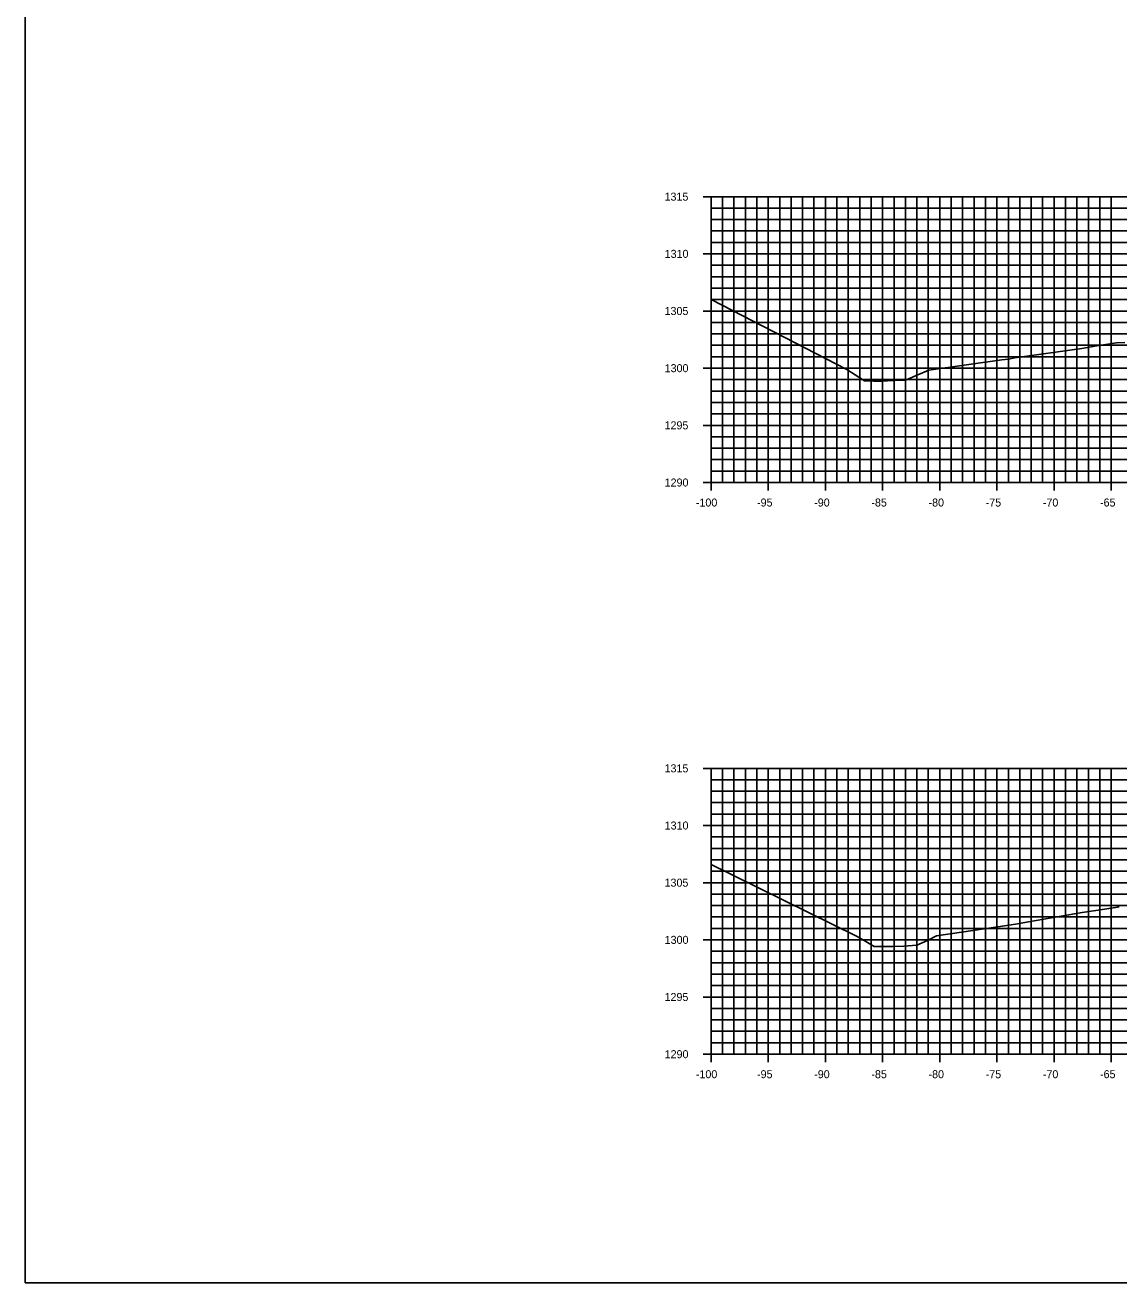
# Model space of a CAD drawing. Extents: x 674939 to 678919, y 750652 to 765176.
# Drawn here: x 678578.5 to 678674.2, y 754142.6 to 754252.6 of the extents above; entities that cross this region are included whole.
import ezdxf

# ---------------------------------------------------------------- set-up
doc = ezdxf.new("R2010")
doc.units = 0
for name, color, linetype in [('R_Axis', 7, 'Continuous'), ('R_Axis Annot', 7, 'Continuous'), ('R_Exist Surface', 7, 'Continuous'), ('R_Grid', 7, 'Continuous'), ('R_No Plot', 7, 'Continuous')]:
    doc.layers.add(name, color=color, linetype=linetype)

msp = doc.modelspace()

# ---------------------------------------------------------------- linework, layer by layer
at = {"layer": 'R_Axis'}
for p, q in [((678637.83, 754237.55), (678639.23, 754237.55)), ((678638.53, 754212.55), (678638.53, 754237.55)), ((678638.53, 754236.55), (678638.88, 754236.55)), ((678638.53, 754235.55), (678638.88, 754235.55)), ((678638.53, 754234.55), (678638.88, 754234.55)), ((678638.53, 754233.55), (678638.88, 754233.55)), ((678637.83, 754232.55), (678639.23, 754232.55)), ((678638.53, 754231.55), (678638.88, 754231.55)), ((678638.53, 754230.55), (678638.88, 754230.55)), ((678638.53, 754229.55), (678638.88, 754229.55)), ((678638.53, 754228.55), (678638.88, 754228.55)), ((678637.83, 754227.55), (678639.23, 754227.55)), ((678638.53, 754226.55), (678638.88, 754226.55)), ((678638.53, 754225.55), (678638.88, 754225.55)), ((678638.53, 754224.55), (678638.88, 754224.55)), ((678638.53, 754223.55), (678638.88, 754223.55)), ((678637.83, 754222.55), (678639.23, 754222.55)), ((678638.53, 754221.55), (678638.88, 754221.55)), ((678638.53, 754220.55), (678638.88, 754220.55)), ((678638.53, 754219.55), (678638.88, 754219.55)), ((678638.53, 754218.55), (678638.88, 754218.55)), ((678637.83, 754217.55), (678639.23, 754217.55)), ((678638.53, 754216.55), (678638.88, 754216.55)), ((678638.53, 754215.55), (678638.88, 754215.55)), ((678638.53, 754214.55), (678638.88, 754214.55)), ((678638.53, 754213.55), (678638.88, 754213.55)), ((678638.53, 754211.85), (678638.53, 754213.25)), ((678643.53, 754211.85), (678643.53, 754213.25)), ((678648.53, 754211.85), (678648.53, 754213.25)), ((678653.53, 754211.85), (678653.53, 754213.25)), ((678658.53, 754211.85), (678658.53, 754213.25)), ((678663.53, 754211.85), (678663.53, 754213.25)), ((678668.53, 754211.85), (678668.53, 754213.25)), ((678673.53, 754211.85), (678673.53, 754213.25)), ((678637.83, 754212.55), (678639.23, 754212.55)), ((678638.53, 754212.55), (678838.53, 754212.55)), ((678637.83, 754187.55), (678639.23, 754187.55)), ((678638.53, 754162.55), (678638.53, 754187.55)), ((678638.53, 754186.55), (678638.88, 754186.55)), ((678638.53, 754185.55), (678638.88, 754185.55)), ((678638.53, 754184.55), (678638.88, 754184.55)), ((678638.53, 754183.55), (678638.88, 754183.55)), ((678637.83, 754182.55), (678639.23, 754182.55)), ((678638.53, 754181.55), (678638.88, 754181.55)), ((678638.53, 754180.55), (678638.88, 754180.55)), ((678638.53, 754179.55), (678638.88, 754179.55)), ((678638.53, 754178.55), (678638.88, 754178.55)), ((678637.83, 754177.55), (678639.23, 754177.55)), ((678638.53, 754176.55), (678638.88, 754176.55)), ((678638.53, 754175.55), (678638.88, 754175.55)), ((678638.53, 754174.55), (678638.88, 754174.55)), ((678638.53, 754173.55), (678638.88, 754173.55)), ((678637.83, 754172.55), (678639.23, 754172.55)), ((678638.53, 754171.55), (678638.88, 754171.55)), ((678638.53, 754170.55), (678638.88, 754170.55)), ((678638.53, 754169.55), (678638.88, 754169.55)), ((678638.53, 754168.55), (678638.88, 754168.55)), ((678637.83, 754167.55), (678639.23, 754167.55)), ((678638.53, 754166.55), (678638.88, 754166.55)), ((678638.53, 754165.55), (678638.88, 754165.55)), ((678638.53, 754164.55), (678638.88, 754164.55)), ((678638.53, 754163.55), (678638.88, 754163.55)), ((678637.83, 754162.55), (678639.23, 754162.55)), ((678638.53, 754161.85), (678638.53, 754163.25)), ((678638.53, 754162.55), (678838.53, 754162.55)), ((678643.53, 754161.85), (678643.53, 754163.25)), ((678648.53, 754161.85), (678648.53, 754163.25)), ((678653.53, 754161.85), (678653.53, 754163.25)), ((678658.53, 754161.85), (678658.53, 754163.25)), ((678663.53, 754161.85), (678663.53, 754163.25)), ((678668.53, 754161.85), (678668.53, 754163.25)), ((678673.53, 754161.85), (678673.53, 754163.25))]:
    msp.add_line(p, q, dxfattribs=at)
at = {"layer": 'R_Exist Surface'}
for points in [[(678638.53, 754228.56), (678650.4, 754222.42), (678651.13, 754221.96), (678651.95, 754221.44), (678652.74, 754221.42), (678653.44, 754221.42), (678654.52, 754221.48), (678655.54, 754221.51), (678656.61, 754221.98), (678657.57, 754222.38), (678663.96, 754223.27), (678664.54, 754223.34), (678665.11, 754223.44), (678670.95, 754224.28), (678672.28, 754224.5), (678673.98, 754224.76), (678674, 754224.76), (678674.71, 754224.8)], [(678638.53, 754179.15), (678651.26, 754172.88), (678651.92, 754172.48), (678652.79, 754171.96), (678653.59, 754171.97), (678654.43, 754171.98), (678655.4, 754172.01), (678656.52, 754172.08), (678657.45, 754172.5), (678658.25, 754172.91), (678663.61, 754173.69), (678665.16, 754173.93), (678666.28, 754174.12), (678671, 754174.95), (678672.4, 754175.15), (678674.08, 754175.42), (678674.22, 754175.44)]]:
    msp.add_lwpolyline(points, dxfattribs=at)
at = {"layer": 'R_Grid'}
for p, q in [((678638.53, 754237.55), (678838.53, 754237.55)), ((678638.53, 754212.55), (678638.53, 754237.55)), ((678639.53, 754212.55), (678639.53, 754237.55)), ((678640.53, 754212.55), (678640.53, 754237.55)), ((678641.53, 754212.55), (678641.53, 754237.55)), ((678642.53, 754212.55), (678642.53, 754237.55)), ((678643.53, 754212.55), (678643.53, 754237.55)), ((678644.53, 754212.55), (678644.53, 754237.55)), ((678645.53, 754212.55), (678645.53, 754237.55)), ((678646.53, 754212.55), (678646.53, 754237.55)), ((678647.53, 754212.55), (678647.53, 754237.55)), ((678648.53, 754212.55), (678648.53, 754237.55)), ((678649.53, 754212.55), (678649.53, 754237.55)), ((678650.53, 754212.55), (678650.53, 754237.55)), ((678651.53, 754212.55), (678651.53, 754237.55)), ((678652.53, 754212.55), (678652.53, 754237.55)), ((678653.53, 754212.55), (678653.53, 754237.55)), ((678654.53, 754212.55), (678654.53, 754237.55)), ((678655.53, 754212.55), (678655.53, 754237.55)), ((678656.53, 754212.55), (678656.53, 754237.55)), ((678657.53, 754212.55), (678657.53, 754237.55)), ((678658.53, 754212.55), (678658.53, 754237.55)), ((678659.53, 754212.55), (678659.53, 754237.55)), ((678660.53, 754212.55), (678660.53, 754237.55)), ((678661.53, 754212.55), (678661.53, 754237.55)), ((678662.53, 754212.55), (678662.53, 754237.55)), ((678663.53, 754212.55), (678663.53, 754237.55)), ((678664.53, 754212.55), (678664.53, 754237.55)), ((678665.53, 754212.55), (678665.53, 754237.55)), ((678666.53, 754212.55), (678666.53, 754237.55)), ((678667.53, 754212.55), (678667.53, 754237.55)), ((678668.53, 754212.55), (678668.53, 754237.55)), ((678669.53, 754212.55), (678669.53, 754237.55)), ((678670.53, 754212.55), (678670.53, 754237.55)), ((678671.53, 754212.55), (678671.53, 754237.55)), ((678672.53, 754212.55), (678672.53, 754237.55)), ((678673.53, 754212.55), (678673.53, 754237.55)), ((678638.53, 754236.55), (678838.53, 754236.55)), ((678638.53, 754235.55), (678838.53, 754235.55)), ((678638.53, 754234.55), (678838.53, 754234.55)), ((678638.53, 754233.55), (678838.53, 754233.55)), ((678638.53, 754232.55), (678838.53, 754232.55)), ((678638.53, 754231.55), (678838.53, 754231.55)), ((678638.53, 754230.55), (678838.53, 754230.55)), ((678638.53, 754229.55), (678838.53, 754229.55)), ((678638.53, 754228.55), (678838.53, 754228.55)), ((678638.53, 754227.55), (678838.53, 754227.55)), ((678638.53, 754226.55), (678838.53, 754226.55)), ((678638.53, 754225.55), (678838.53, 754225.55)), ((678638.53, 754224.55), (678838.53, 754224.55)), ((678638.53, 754223.55), (678838.53, 754223.55)), ((678638.53, 754222.55), (678838.53, 754222.55)), ((678638.53, 754221.55), (678838.53, 754221.55)), ((678638.53, 754220.55), (678838.53, 754220.55)), ((678638.53, 754219.55), (678838.53, 754219.55)), ((678638.53, 754218.55), (678838.53, 754218.55)), ((678638.53, 754217.55), (678838.53, 754217.55)), ((678638.53, 754216.55), (678838.53, 754216.55)), ((678638.53, 754215.55), (678838.53, 754215.55)), ((678638.53, 754214.55), (678838.53, 754214.55)), ((678638.53, 754213.55), (678838.53, 754213.55)), ((678638.53, 754212.55), (678838.53, 754212.55)), ((678638.53, 754187.55), (678838.53, 754187.55)), ((678638.53, 754162.55), (678638.53, 754187.55)), ((678639.53, 754162.55), (678639.53, 754187.55)), ((678640.53, 754162.55), (678640.53, 754187.55)), ((678641.53, 754162.55), (678641.53, 754187.55)), ((678642.53, 754162.55), (678642.53, 754187.55)), ((678643.53, 754162.55), (678643.53, 754187.55)), ((678644.53, 754162.55), (678644.53, 754187.55)), ((678645.53, 754162.55), (678645.53, 754187.55)), ((678646.53, 754162.55), (678646.53, 754187.55)), ((678647.53, 754162.55), (678647.53, 754187.55)), ((678648.53, 754162.55), (678648.53, 754187.55)), ((678649.53, 754162.55), (678649.53, 754187.55)), ((678650.53, 754162.55), (678650.53, 754187.55)), ((678651.53, 754162.55), (678651.53, 754187.55)), ((678652.53, 754162.55), (678652.53, 754187.55)), ((678653.53, 754162.55), (678653.53, 754187.55)), ((678654.53, 754162.55), (678654.53, 754187.55)), ((678655.53, 754162.55), (678655.53, 754187.55)), ((678656.53, 754162.55), (678656.53, 754187.55)), ((678657.53, 754162.55), (678657.53, 754187.55)), ((678658.53, 754162.55), (678658.53, 754187.55)), ((678659.53, 754162.55), (678659.53, 754187.55)), ((678660.53, 754162.55), (678660.53, 754187.55)), ((678661.53, 754162.55), (678661.53, 754187.55)), ((678662.53, 754162.55), (678662.53, 754187.55)), ((678663.53, 754162.55), (678663.53, 754187.55)), ((678664.53, 754162.55), (678664.53, 754187.55)), ((678665.53, 754162.55), (678665.53, 754187.55)), ((678666.53, 754162.55), (678666.53, 754187.55)), ((678667.53, 754162.55), (678667.53, 754187.55)), ((678668.53, 754162.55), (678668.53, 754187.55)), ((678669.53, 754162.55), (678669.53, 754187.55)), ((678670.53, 754162.55), (678670.53, 754187.55)), ((678671.53, 754162.55), (678671.53, 754187.55)), ((678672.53, 754162.55), (678672.53, 754187.55)), ((678673.53, 754162.55), (678673.53, 754187.55)), ((678638.53, 754186.55), (678838.53, 754186.55)), ((678638.53, 754185.55), (678838.53, 754185.55)), ((678638.53, 754184.55), (678838.53, 754184.55)), ((678638.53, 754183.55), (678838.53, 754183.55)), ((678638.53, 754182.55), (678838.53, 754182.55)), ((678638.53, 754181.55), (678838.53, 754181.55)), ((678638.53, 754180.55), (678838.53, 754180.55)), ((678638.53, 754179.55), (678838.53, 754179.55)), ((678638.53, 754178.55), (678838.53, 754178.55)), ((678638.53, 754177.55), (678838.53, 754177.55)), ((678638.53, 754176.55), (678838.53, 754176.55)), ((678638.53, 754175.55), (678838.53, 754175.55)), ((678638.53, 754174.55), (678838.53, 754174.55)), ((678638.53, 754173.55), (678838.53, 754173.55)), ((678638.53, 754172.55), (678838.53, 754172.55)), ((678638.53, 754171.55), (678838.53, 754171.55)), ((678638.53, 754170.55), (678838.53, 754170.55)), ((678638.53, 754169.55), (678838.53, 754169.55)), ((678638.53, 754168.55), (678838.53, 754168.55)), ((678638.53, 754167.55), (678838.53, 754167.55)), ((678638.53, 754166.55), (678838.53, 754166.55)), ((678638.53, 754165.55), (678838.53, 754165.55)), ((678638.53, 754164.55), (678838.53, 754164.55)), ((678638.53, 754163.55), (678838.53, 754163.55)), ((678638.53, 754162.55), (678838.53, 754162.55))]:
    msp.add_line(p, q, dxfattribs=at)
at = {"layer": 'R_No Plot'}
msp.add_lwpolyline([(678578.53, 754142.55), (678918.53, 754142.55), (678918.53, 754362.55), (678578.53, 754362.55)], close=True, dxfattribs=at)

# ---------------------------------------------------------------- texts
at = {"layer": 'R_Axis Annot'}
for s, p in [('1315', (678634.46, 754237.2)), ('1310', (678634.47, 754232.2)), ('1305', (678634.46, 754227.2)), ('1300', (678634.47, 754222.2)), ('1295', (678634.46, 754217.2)), ('1290', (678634.47, 754212.2)), ('-100', (678637.2, 754210.45)), ('-95', (678642.55, 754210.45)), ('-90', (678647.55, 754210.45)), ('-85', (678652.55, 754210.45)), ('-80', (678657.55, 754210.45)), ('-75', (678662.55, 754210.45)), ('-70', (678667.55, 754210.45)), ('-65', (678672.55, 754210.45)), ('1315', (678634.46, 754187.2)), ('1310', (678634.47, 754182.2)), ('1305', (678634.46, 754177.2)), ('1300', (678634.47, 754172.2)), ('1295', (678634.46, 754167.2)), ('1290', (678634.47, 754162.2)), ('-100', (678637.2, 754160.45)), ('-95', (678642.55, 754160.45)), ('-90', (678647.55, 754160.45)), ('-85', (678652.55, 754160.45)), ('-80', (678657.55, 754160.45)), ('-75', (678662.55, 754160.45)), ('-70', (678667.55, 754160.45)), ('-65', (678672.55, 754160.45))]:
    msp.add_text(s, height=0.7, dxfattribs=at).set_placement(p)

doc.saveas('drawing.dxf')
